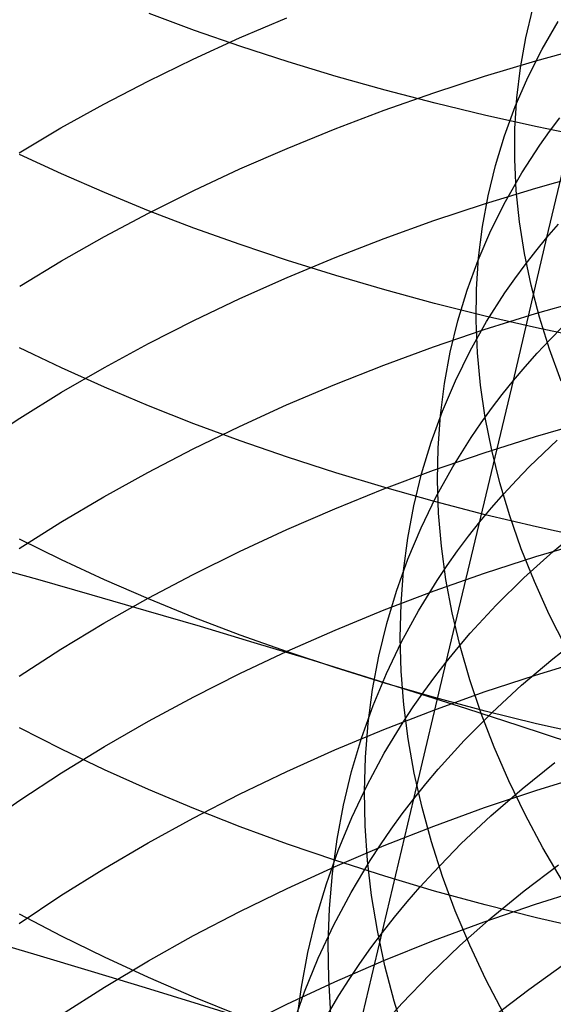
# Model space of a CAD drawing. Extents: x -383 to 1849, y -1185 to -529.
# Tile 273 of 656: x 198.07 to 202.76, y -1072.31 to -1063.67. Entities that reach past the tile are written whole.
import ezdxf

# ---------------------------------------------------------------- set-up
doc = ezdxf.new("R2010")
doc.units = 0
doc.layers.add('PREDEFINITO', color=7, linetype='CONTINUOUS')

msp = doc.modelspace()

# ---------------------------------------------------------------- linework, layer by layer
at = {"layer": 'PREDEFINITO'}
for p, q in [((202.5132, -1063.8329, 503.5644), (202.5755, -1063.5748, 503.977)), ((199.6086, -1063.7676, 663.9546), (199.2117, -1063.6206, 663.7043)), ((200.0025, -1063.8334, 634.4776), (200.4166, -1063.6565, 634.2793)), ((202.6573, -1063.9329, 506.6036), (202.7987, -1063.6903, 507.0028)), ((199.5969, -1064.0186, 634.6853), (200.0025, -1063.8334, 634.4776)), ((200.0145, -1063.9084, 664.1943), (199.6086, -1063.7676, 663.9546)), ((202.4662, -1064.0946, 503.1515), (202.5132, -1063.8329, 503.5644)), ((200.4289, -1064.0427, 664.423), (200.0145, -1063.9084, 664.1943)), ((202.6011, -1064.0349, 632.4881), (203.0563, -1063.9099, 632.3534)), ((202.5314, -1064.1808, 506.2018), (202.6573, -1063.9329, 506.6036)), ((199.2004, -1064.2121, 634.9023), (199.5969, -1064.0186, 634.6853)), ((200.8514, -1064.1706, 664.6406), (200.4289, -1064.0427, 664.423)), ((202.1515, -1064.1696, 632.6332), (202.6011, -1064.0349, 632.4881)), ((201.2815, -1064.2918, 664.8469), (200.8514, -1064.1706, 664.6406)), ((201.7081, -1064.3139, 632.7886), (202.1515, -1064.1696, 632.6332)), ((202.4345, -1064.3596, 502.7389), (202.4662, -1064.0946, 503.1515)), ((198.8134, -1064.4137, 635.1282), (199.2004, -1064.2121, 634.9023)), ((202.4211, -1064.4336, 505.7979), (202.5314, -1064.1808, 506.2018)), ((201.2714, -1064.4675, 632.954), (201.7081, -1064.3139, 632.7886)), ((201.7187, -1064.4061, 665.0415), (201.2815, -1064.2918, 664.8469)), ((202.6989, -1065.5836, 510.1861), (203.0026, -1064.303, 509.1656)), ((198.4364, -1064.623, 635.3629), (198.8134, -1064.4137, 635.1282)), ((202.1626, -1064.5135, 665.2244), (201.7187, -1064.4061, 665.0415)), ((202.3262, -1064.691, 505.3924), (202.4211, -1064.4336, 505.7979)), ((202.4178, -1064.6277, 502.3268), (202.4345, -1064.3596, 502.7389)), ((200.8418, -1064.6302, 633.1293), (201.2714, -1064.4675, 632.954)), ((202.6127, -1064.6139, 665.3951), (202.1626, -1064.5135, 665.2244)), ((202.723, -1064.6533, 508.5886), (202.8123, -1064.535, 508.7819)), ((198.0699, -1064.8401, 635.6062), (198.4364, -1064.623, 635.3629)), ((200.4199, -1064.8019, 633.3143), (200.8418, -1064.6302, 633.1293)), ((202.2467, -1064.9527, 504.9858), (202.3262, -1064.691, 505.3924)), ((202.4163, -1064.8985, 501.9158), (202.4178, -1064.6277, 502.3268)), ((203.0684, -1064.707, 665.5536), (202.6127, -1064.6139, 665.3951)), ((202.6377, -1064.7732, 508.3945), (202.723, -1064.6533, 508.5886)), ((202.4787, -1065.0173, 508.0037), (202.6377, -1064.7732, 508.3945)), ((198.4408, -1065.025, 662.2074), (198.0737, -1064.8544, 661.9295)), ((200.006, -1064.9824, 633.5087), (200.4199, -1064.8019, 633.3143)), ((202.1825, -1065.2184, 504.5784), (202.2467, -1064.9527, 504.9858)), ((202.4298, -1065.1717, 501.5063), (202.4163, -1064.8985, 501.9158)), ((198.8183, -1065.1897, 662.4755), (198.4408, -1065.025, 662.2074)), ((199.6007, -1065.1715, 633.7124), (200.006, -1064.9824, 633.5087)), ((202.3353, -1065.267, 507.6101), (202.4787, -1065.0173, 508.0037)), ((202.6011, -1065.1505, 631.5216), (203.0563, -1065.0229, 631.3895)), ((199.2059, -1065.3481, 662.7335), (198.8183, -1065.1897, 662.4755)), ((199.2045, -1065.369, 633.9252), (199.6007, -1065.1715, 633.7124)), ((202.1515, -1065.2881, 631.6641), (202.6011, -1065.1505, 631.5216)), ((202.4583, -1065.4469, 501.0989), (202.4298, -1065.1717, 501.5063)), ((201.7081, -1065.4353, 631.8166), (202.1515, -1065.2881, 631.6641)), ((202.1336, -1065.4878, 504.1708), (202.1825, -1065.2184, 504.5784)), ((202.2075, -1065.522, 507.214), (202.3353, -1065.267, 507.6101)), ((198.8177, -1065.5747, 634.1468), (199.2045, -1065.369, 633.9252)), ((199.6029, -1065.5003, 662.9813), (199.2059, -1065.3481, 662.7335)), ((201.2714, -1065.5921, 631.9789), (201.7081, -1065.4353, 631.8166)), ((202.5017, -1065.724, 500.6938), (202.4583, -1065.4469, 501.0989)), ((202.6989, -1065.5836, 510.1861), (202.8008, -1065.4665, 510.3737)), ((200.009, -1065.646, 663.2185), (199.6029, -1065.5003, 662.9813)), ((202.0952, -1065.7819, 506.8159), (202.2075, -1065.522, 507.214)), ((202.0999, -1065.7605, 503.7633), (202.1336, -1065.4878, 504.1708)), ((198.4409, -1065.7885, 634.3771), (198.8177, -1065.5747, 634.1468)), ((200.4237, -1065.7851, 663.445), (200.009, -1065.646, 663.2185)), ((200.8419, -1065.7582, 632.151), (201.2714, -1065.5921, 631.9789)), ((202.4054, -1066.8367, 511.2417), (202.6989, -1065.5836, 510.1861)), ((202.601, -1065.7024, 509.9973), (202.6989, -1065.5836, 510.1861)), ((202.56, -1066.0025, 500.2916), (202.5017, -1065.724, 500.6938)), ((202.507, -1065.8228, 509.8077), (202.601, -1065.7024, 509.9973)), ((198.0746, -1066.0101, 634.6159), (198.4409, -1065.7885, 634.3771)), ((200.4199, -1065.9335, 632.3325), (200.8419, -1065.7582, 632.151)), ((200.8465, -1065.9174, 663.6605), (200.4237, -1065.7851, 663.445)), ((201.9984, -1066.0465, 506.4163), (202.0952, -1065.7819, 506.8159)), ((202.0815, -1066.0361, 503.3565), (202.0999, -1065.7605, 503.7633)), ((202.4169, -1065.9447, 509.6171), (202.507, -1065.8228, 509.8077)), ((200.0061, -1066.1178, 632.5234), (200.4199, -1065.9335, 632.3325)), ((201.2768, -1066.0428, 663.8648), (200.8465, -1065.9174, 663.6605)), ((202.3307, -1066.0682, 509.4256), (202.4169, -1065.9447, 509.6171)), ((201.7143, -1066.1612, 664.0576), (201.2768, -1066.0428, 663.8648)), ((201.9169, -1066.3153, 506.0155), (201.9984, -1066.0465, 506.4163)), ((202.0781, -1066.3145, 502.9506), (202.0815, -1066.0361, 503.3565)), ((202.1701, -1066.3196, 509.0402), (202.3307, -1066.0682, 509.4256)), ((202.6331, -1066.2822, 499.8928), (202.56, -1066.0025, 500.2916)), ((199.6008, -1066.3109, 632.7233), (200.0061, -1066.1178, 632.5234)), ((202.1585, -1066.2725, 664.2387), (201.7143, -1066.1612, 664.0576)), ((202.5979, -1066.2503, 630.5385), (203.0534, -1066.1197, 630.4085)), ((202.148, -1066.3909, 630.6785), (202.5979, -1066.2503, 630.5385)), ((199.2045, -1066.5125, 632.9321), (199.6008, -1066.3109, 632.7233)), ((201.8508, -1066.5881, 505.6141), (201.9169, -1066.3153, 506.0155)), ((202.0251, -1066.5767, 508.652), (202.1701, -1066.3196, 509.0402)), ((202.0898, -1066.5953, 502.5464), (202.0781, -1066.3145, 502.9506)), ((202.6088, -1066.3763, 664.4079), (202.1585, -1066.2725, 664.2387)), ((202.7209, -1066.5627, 499.4978), (202.6331, -1066.2822, 499.8928)), ((201.7044, -1066.5415, 630.8285), (202.148, -1066.3909, 630.6785)), ((203.0648, -1066.4727, 664.5649), (202.6088, -1066.3763, 664.4079)), ((202.7245, -1066.48, 511.7933), (202.8384, -1066.3645, 511.9749)), ((202.6143, -1066.5972, 511.6105), (202.7245, -1066.48, 511.7933)), ((198.4403, -1066.726, 661.2159), (198.0732, -1066.5498, 660.9414)), ((198.8178, -1066.7226, 633.1497), (199.2045, -1066.5125, 632.9321)), ((201.2674, -1066.7018, 630.9881), (201.7044, -1066.5415, 630.8285)), ((201.8, -1066.8645, 505.2124), (201.8508, -1066.5881, 505.6141)), ((201.8957, -1066.8391, 508.2615), (202.0251, -1066.5767, 508.652)), ((202.1165, -1066.8781, 502.144), (202.0898, -1066.5953, 502.5464)), ((202.5079, -1066.7161, 511.4266), (202.6143, -1066.5972, 511.6105)), ((202.8235, -1066.8437, 499.107), (202.7209, -1066.5627, 499.4978)), ((198.8179, -1066.8959, 661.4808), (198.4403, -1066.726, 661.2159)), ((198.441, -1066.9408, 633.3757), (198.8178, -1066.7226, 633.1497)), ((200.8376, -1066.8716, 631.1572), (201.2674, -1066.7018, 630.9881)), ((202.4054, -1066.8367, 511.2417), (202.5079, -1066.7161, 511.4266)), ((201.7817, -1067.1064, 507.8689), (201.8957, -1066.8391, 508.2615)), ((201.815, -1069.306, 513.3961), (202.4054, -1066.8367, 511.2417)), ((202.3068, -1066.959, 511.0557), (202.4054, -1066.8367, 511.2417)), ((198.0747, -1067.1671, 633.6101), (198.441, -1066.9408, 633.3757)), ((199.2054, -1067.0595, 661.7357), (198.8179, -1066.8959, 661.4808)), ((200.4154, -1067.0508, 631.3356), (200.8376, -1066.8716, 631.1572)), ((201.7644, -1067.1442, 504.8109), (201.8, -1066.8645, 505.2124)), ((202.1581, -1067.1626, 501.7441), (202.1165, -1066.8781, 502.144)), ((202.2121, -1067.083, 510.8687), (202.3068, -1066.959, 511.0557)), ((199.6025, -1067.2165, 661.9804), (199.2054, -1067.0595, 661.7357)), ((200.0012, -1067.2391, 631.5231), (200.4154, -1067.0508, 631.3356)), ((201.6832, -1067.3784, 507.4748), (201.7817, -1067.1064, 507.8689)), ((202.1213, -1067.2085, 510.6808), (202.2121, -1067.083, 510.8687)), ((197.7193, -1067.4012, 633.8525), (198.0747, -1067.1671, 633.6101)), ((201.744, -1067.4269, 504.41), (201.7644, -1067.1442, 504.8109)), ((202.2146, -1067.4486, 501.347), (202.1581, -1067.1626, 501.7441)), ((202.5988, -1067.3275, 629.5297), (203.0543, -1067.1944, 629.4022)), ((199.5957, -1067.4364, 631.7195), (200.0012, -1067.2391, 631.5231)), ((200.0086, -1067.3669, 662.2147), (199.6025, -1067.2165, 661.9804)), ((202.0344, -1067.3357, 510.4921), (202.1213, -1067.2085, 510.6808)), ((200.4233, -1067.5104, 662.4385), (200.0086, -1067.3669, 662.2147)), ((201.8723, -1067.5944, 510.1122), (202.0344, -1067.3357, 510.4921)), ((202.149, -1067.4709, 629.6669), (202.5988, -1067.3275, 629.5297)), ((202.5471, -1067.5915, 513.034), (202.7876, -1067.3592, 513.3883)), ((199.1992, -1067.6424, 631.9246), (199.5957, -1067.4364, 631.7195)), ((201.6, -1067.6547, 507.0796), (201.6832, -1067.3784, 507.4748)), ((201.7387, -1067.7123, 504.0101), (201.744, -1067.4269, 504.41)), ((202.286, -1067.7356, 500.9532), (202.2146, -1067.4486, 501.347)), ((200.8461, -1067.647, 662.6513), (200.4233, -1067.5104, 662.4385)), ((201.7054, -1067.6244, 629.8139), (202.149, -1067.4709, 629.6669)), ((201.2685, -1067.7878, 629.9703), (201.7054, -1067.6244, 629.8139)), ((201.7258, -1067.8588, 509.7295), (201.8723, -1067.5944, 510.1122)), ((202.4324, -1067.7104, 512.855), (202.5471, -1067.5915, 513.034)), ((198.8122, -1067.857, 632.1382), (199.1992, -1067.6424, 631.9246)), ((201.2765, -1067.7765, 662.8531), (200.8461, -1067.647, 662.6513)), ((201.5322, -1067.935, 506.6837), (201.6, -1067.6547, 507.0796)), ((201.7485, -1068, 503.6118), (201.7387, -1067.7123, 504.0101)), ((202.3214, -1067.831, 512.675), (202.4324, -1067.7104, 512.855)), ((200.8387, -1067.961, 630.1361), (201.2685, -1067.7878, 629.9703)), ((201.714, -1067.8987, 663.0436), (201.2765, -1067.7765, 662.8531)), ((202.3722, -1068.0234, 500.5631), (202.286, -1067.7356, 500.9532)), ((198.4352, -1068.08, 632.3602), (198.8122, -1067.857, 632.1382)), ((201.5947, -1068.1286, 509.3443), (201.7258, -1067.8588, 509.7295)), ((202.2142, -1067.9534, 512.4939), (202.3214, -1067.831, 512.675)), ((200.4165, -1068.1436, 630.3109), (200.8387, -1067.961, 630.1361)), ((201.4797, -1068.2189, 506.2875), (201.5322, -1067.935, 506.6837)), ((202.1581, -1068.0135, 663.2225), (201.714, -1067.8987, 663.0436)), ((202.1109, -1068.0775, 512.3117), (202.2142, -1067.9534, 512.4939)), ((201.7734, -1068.2897, 503.2154), (201.7485, -1068, 503.6118)), ((202.6085, -1068.1207, 663.3896), (202.1581, -1068.0135, 663.2225)), ((202.4731, -1068.3117, 500.1772), (202.3722, -1068.0234, 500.5631)), ((198.0687, -1068.3111, 632.5903), (198.4352, -1068.08, 632.3602)), ((200.0023, -1068.3356, 630.4947), (200.4165, -1068.1436, 630.3109)), ((201.479, -1068.4035, 508.9572), (201.5947, -1068.1286, 509.3443)), ((202.0115, -1068.2033, 512.1285), (202.1109, -1068.0775, 512.3117)), ((203.0645, -1068.2202, 663.5446), (202.6085, -1068.1207, 663.3896)), ((202.7535, -1068.3356, 514.8003), (203.0239, -1068.1113, 515.1392)), ((198.4405, -1068.4087, 660.1912), (198.0734, -1068.2271, 659.9203)), ((201.4424, -1068.5061, 505.8916), (201.4797, -1068.2189, 506.2875)), ((201.916, -1068.3307, 511.9443), (202.0115, -1068.2033, 512.1285)), ((201.8132, -1068.5811, 502.8214), (201.7734, -1068.2897, 503.2154)), ((202.5887, -1068.6001, 499.796), (202.4731, -1068.3117, 500.1772)), ((202.6017, -1068.3807, 628.4959), (203.0569, -1068.2454, 628.3715)), ((198.8181, -1068.5838, 660.4527), (198.4405, -1068.4087, 660.1912)), ((199.5968, -1068.5367, 630.6871), (200.0023, -1068.3356, 630.4947)), ((201.3788, -1068.683, 508.5685), (201.479, -1068.4035, 508.9572)), ((201.8244, -1068.4598, 511.7593), (201.916, -1068.3307, 511.9443)), ((202.1521, -1068.5265, 628.63), (202.6017, -1068.3807, 628.4959)), ((202.4969, -1068.5674, 514.4562), (202.7535, -1068.3356, 514.8003)), ((197.7529, -1068.4459, 439.335), (198.2305, -1068.5796, 439.2576)), ((201.7366, -1068.5904, 511.5733), (201.8244, -1068.4598, 511.7593)), ((198.2305, -1068.5796, 439.2576), (198.7071, -1068.7153, 439.1708)), ((199.2003, -1068.7467, 630.8881), (199.5968, -1068.5367, 630.6871)), ((201.4202, -1068.7963, 505.4962), (201.4424, -1068.5061, 505.8916)), ((201.7088, -1068.6826, 628.7736), (202.1521, -1068.5265, 628.63)), ((201.8679, -1068.8739, 502.4302), (201.8132, -1068.5811, 502.8214)), ((202.2547, -1068.8065, 514.1073), (202.4969, -1068.5674, 514.4562)), ((199.2056, -1068.7523, 660.7043), (198.8181, -1068.5838, 660.4527)), ((201.5729, -1068.8562, 511.1991), (201.7366, -1068.5904, 511.5733)), ((202.7189, -1068.8883, 499.4198), (202.5887, -1068.6001, 499.796)), ((198.7071, -1068.7153, 439.1708), (199.1825, -1068.8528, 439.0744)), ((198.8133, -1068.9654, 631.0975), (199.2003, -1068.7467, 630.8881)), ((199.6027, -1068.9142, 660.9458), (199.2056, -1068.7523, 660.7043)), ((201.2721, -1068.8487, 628.9265), (201.7088, -1068.6826, 628.7736)), ((201.2939, -1068.9669, 508.1787), (201.3788, -1068.683, 508.5685)), ((201.4132, -1069.0891, 505.1019), (201.4202, -1068.7963, 505.4962)), ((202.1391, -1068.9287, 513.9311), (202.2547, -1068.8065, 514.1073)), ((199.1825, -1068.8528, 439.0744), (199.6563, -1068.9922, 438.9685)), ((200.0088, -1069.0691, 661.1772), (199.6027, -1068.9142, 660.9458)), ((200.8425, -1069.0248, 629.0885), (201.2721, -1068.8487, 628.9265)), ((201.4246, -1069.1278, 510.8221), (201.5729, -1068.8562, 511.1991)), ((201.9375, -1069.1677, 502.0422), (201.8679, -1068.8739, 502.4302)), ((202.8637, -1069.1761, 499.0492), (202.7189, -1068.8883, 499.4198)), ((198.4363, -1069.1926, 631.315), (198.8133, -1068.9654, 631.0975)), ((199.6563, -1068.9922, 438.9685), (200.1283, -1069.1332, 438.8531)), ((201.2243, -1069.2547, 507.7882), (201.2939, -1068.9669, 508.1787)), ((202.0272, -1069.0528, 513.7538), (202.1391, -1068.9287, 513.9311)), ((200.4235, -1069.217, 661.398), (200.0088, -1069.0691, 661.1772)), ((200.4206, -1069.2106, 629.2594), (200.8425, -1069.0248, 629.0885)), ((201.4213, -1069.3842, 504.709), (201.4132, -1069.0891, 505.1019)), ((201.9192, -1069.1785, 513.5755), (202.0272, -1069.0528, 513.7538)), ((202.7494, -1069.278, 516.2302), (203.0352, -1069.055, 516.5584)), ((200.1283, -1069.1332, 438.8531), (200.5982, -1069.2759, 438.7283)), ((201.2919, -1069.4048, 510.4427), (201.4246, -1069.1278, 510.8221)), ((201.815, -1069.306, 513.3961), (201.9192, -1069.1785, 513.5755)), ((202.0219, -1069.4622, 501.6579), (201.9375, -1069.1677, 502.0422)), ((198.0697, -1069.4282, 631.5404), (198.4363, -1069.1926, 631.315)), ((200.0067, -1069.4059, 629.4391), (200.4206, -1069.2106, 629.2594)), ((200.8462, -1069.3578, 661.6081), (200.4235, -1069.217, 661.398)), ((201.1699, -1069.5463, 507.3974), (201.2243, -1069.2547, 507.7882)), ((200.5982, -1069.2759, 438.7283), (201.0658, -1069.4202, 438.5941)), ((201.2766, -1069.4912, 661.8073), (200.8462, -1069.3578, 661.6081)), ((201.5309, -1070.5052, 514.5152), (201.815, -1069.306, 513.3961)), ((201.7147, -1069.4352, 513.2158), (201.815, -1069.306, 513.3961)), ((202.477, -1069.5087, 515.8967), (202.7494, -1069.278, 516.2302)), ((202.5991, -1069.4194, 627.448), (203.0546, -1069.2814, 627.326)), ((199.6014, -1069.6105, 629.6273), (200.0067, -1069.4059, 629.4391)), ((201.0658, -1069.4202, 438.5941), (201.5307, -1069.566, 438.4504)), ((201.1745, -1069.6869, 510.0613), (201.2919, -1069.4048, 510.4427)), ((201.4444, -1069.6814, 504.3181), (201.4213, -1069.3842, 504.709)), ((201.6183, -1069.5661, 513.0345), (201.7147, -1069.4352, 513.2158)), ((202.1493, -1069.5681, 627.5795), (202.5991, -1069.4194, 627.448)), ((201.7141, -1069.6172, 661.9953), (201.2766, -1069.4912, 661.8073)), ((202.1211, -1069.7571, 501.2778), (202.0219, -1069.4622, 501.6579)), ((202.2186, -1069.7469, 515.5582), (202.477, -1069.5087, 515.8967)), ((199.2051, -1069.8241, 629.8238), (199.6014, -1069.6105, 629.6273)), ((201.1308, -1069.8411, 507.0068), (201.1699, -1069.5463, 507.3974)), ((201.5258, -1069.6986, 512.8523), (201.6183, -1069.5661, 513.0345)), ((201.5307, -1069.566, 438.4504), (201.9927, -1069.7133, 438.2974)), ((201.7057, -1069.7272, 627.7202), (202.1493, -1069.5681, 627.5795)), ((202.1583, -1069.7354, 662.1719), (201.7141, -1069.6172, 661.9953)), ((201.0726, -1069.9737, 509.6784), (201.1745, -1069.6869, 510.0613)), ((201.4372, -1069.8327, 512.6693), (201.5258, -1069.6986, 512.8523)), ((201.4825, -1069.9801, 503.9295), (201.4444, -1069.6814, 504.3181)), ((201.2688, -1069.8967, 627.87), (201.7057, -1069.7272, 627.7202)), ((201.9744, -1069.9925, 515.2149), (202.2186, -1069.7469, 515.5582)), ((201.9927, -1069.7133, 438.2974), (202.4515, -1069.8618, 438.1352)), ((202.235, -1070.0521, 500.9022), (202.1211, -1069.7571, 501.2778)), ((202.6086, -1069.8459, 662.3368), (202.1583, -1069.7354, 662.1719)), ((198.8183, -1070.0467, 630.0286), (199.2051, -1069.8241, 629.8238)), ((201.1067, -1070.139, 506.6167), (201.1308, -1069.8411, 507.0068)), ((201.2717, -1070.1054, 512.3009), (201.4372, -1069.8327, 512.6693)), ((202.4515, -1069.8618, 438.1352), (202.9068, -1070.0117, 437.9637)), ((203.0647, -1069.9485, 662.4899), (202.6086, -1069.8459, 662.3368)), ((198.4405, -1070.0696, 659.1341), (198.0734, -1069.8828, 658.8667)), ((200.839, -1070.0762, 628.0287), (201.2688, -1069.8967, 627.87)), ((198.4414, -1070.2779, 630.2413), (198.8183, -1070.0467, 630.0286)), ((200.9859, -1070.2649, 509.2944), (201.0726, -1069.9737, 509.6784)), ((201.5355, -1070.2802, 503.5436), (201.4825, -1069.9801, 503.9295)), ((201.8579, -1070.118, 515.0415), (201.9744, -1069.9925, 515.2149)), ((198.8181, -1070.2498, 659.392), (198.4405, -1070.0696, 659.1341)), ((200.4169, -1070.2656, 628.1962), (200.839, -1070.0762, 628.0287)), ((201.1218, -1070.3839, 511.9299), (201.2717, -1070.1054, 512.3009)), ((201.7451, -1070.2453, 514.8671), (201.8579, -1070.118, 515.0415)), ((202.3635, -1070.3468, 500.5316), (202.235, -1070.0521, 500.9022)), ((201.0978, -1070.4394, 506.2277), (201.1067, -1070.139, 506.6167)), ((202.4808, -1070.4163, 517.3515), (202.7675, -1070.1873, 517.6739)), ((198.075, -1070.5177, 630.4618), (198.4414, -1070.2779, 630.2413)), ((199.2056, -1070.4233, 659.6402), (198.8181, -1070.2498, 659.392)), ((200.0028, -1070.4646, 628.3722), (200.4169, -1070.2656, 628.1962)), ((200.9146, -1070.56, 508.9097), (200.9859, -1070.2649, 509.2944)), ((201.6034, -1070.5812, 503.161), (201.5355, -1070.2802, 503.5436)), ((201.6361, -1070.3744, 514.6916), (201.7451, -1070.2453, 514.8671)), ((202.6008, -1070.4308, 626.3732), (203.0561, -1070.2908, 626.2542)), ((200.9873, -1070.6679, 511.5565), (201.1218, -1070.3839, 511.9299)), ((201.5309, -1070.5052, 514.5152), (201.6361, -1070.3744, 514.6916)), ((202.5067, -1070.6409, 500.1664), (202.3635, -1070.3468, 500.5316)), ((199.6027, -1070.5898, 659.8786), (199.2056, -1070.4233, 659.6402)), ((199.5973, -1070.6731, 628.5565), (200.0028, -1070.4646, 628.3722)), ((201.104, -1070.7422, 505.84), (201.0978, -1070.4394, 506.2277)), ((202.1512, -1070.5818, 626.5014), (202.6008, -1070.4308, 626.3732)), ((202.2075, -1070.6531, 517.0239), (202.4808, -1070.4163, 517.3515)), ((197.7196, -1070.7657, 630.69), (198.075, -1070.5177, 630.4618)), ((200.8585, -1070.8589, 508.5247), (200.9146, -1070.56, 508.9097)), ((200.9776, -1072.8394, 516.8228), (201.5309, -1070.5052, 514.5152)), ((201.4297, -1070.6378, 514.3377), (201.5309, -1070.5052, 514.5152)), ((200.0088, -1070.7493, 660.1068), (199.6027, -1070.5898, 659.8786)), ((201.3323, -1070.772, 514.1593), (201.4297, -1070.6378, 514.3377)), ((201.686, -1070.8829, 502.782), (201.6034, -1070.5812, 503.161)), ((201.7078, -1070.7434, 626.6387), (202.1512, -1070.5818, 626.5014)), ((201.948, -1070.8976, 516.6912), (202.2075, -1070.6531, 517.0239)), ((202.6644, -1070.9341, 499.8071), (202.5067, -1070.6409, 500.1664)), ((199.2008, -1070.8909, 628.7491), (199.5973, -1070.6731, 628.5565)), ((200.8682, -1070.957, 511.1812), (200.9873, -1070.6679, 511.5565)), ((200.4235, -1070.9015, 660.3247), (200.0088, -1070.7493, 660.1068)), ((201.1251, -1071.0469, 505.4542), (201.104, -1070.7422, 505.84)), ((201.2389, -1070.9079, 513.9801), (201.3323, -1070.772, 514.1593)), ((201.271, -1070.9155, 626.7849), (201.7078, -1070.7434, 626.6387)), ((198.8138, -1071.1177, 628.9496), (199.2008, -1070.8909, 628.7491)), ((200.8462, -1071.0464, 660.532), (200.4235, -1070.9015, 660.3247)), ((200.8176, -1071.161, 508.1399), (200.8585, -1070.8589, 508.5247)), ((201.1494, -1071.0454, 513.8), (201.2389, -1070.9079, 513.9801)), ((201.7835, -1071.1849, 502.407), (201.686, -1070.8829, 502.782)), ((201.7028, -1071.1496, 516.3538), (201.948, -1070.8976, 516.6912)), ((200.7646, -1071.2507, 510.8045), (200.8682, -1070.957, 511.1812)), ((200.8414, -1071.0978, 626.9398), (201.271, -1070.9155, 626.7849)), ((202.8365, -1071.226, 499.4541), (202.6644, -1070.9341, 499.8071)), ((201.2766, -1071.1837, 660.7286), (200.8462, -1071.0464, 660.532)), ((200.982, -1071.325, 513.4376), (201.1494, -1071.0454, 513.8)), ((201.1612, -1071.3532, 505.0707), (201.1251, -1071.0469, 505.4542)), ((202.4988, -1071.3122, 518.7969), (202.8003, -1071.085, 519.1085)), ((198.4368, -1071.3533, 629.1579), (198.8138, -1071.1177, 628.9496)), ((200.4195, -1071.2902, 627.1032), (200.8414, -1071.0978, 626.9398)), ((200.7918, -1071.4661, 507.7556), (200.8176, -1071.161, 508.1399)), ((201.5857, -1071.2784, 516.1835), (201.7028, -1071.1496, 516.3538)), ((200.6763, -1071.5489, 510.4266), (200.7646, -1071.2507, 510.8045)), ((201.7141, -1071.3133, 660.9141), (201.2766, -1071.1837, 660.7286)), ((201.8956, -1071.4868, 502.0365), (201.7835, -1071.1849, 502.407)), ((200.0056, -1071.4924, 627.275), (200.4195, -1071.2902, 627.1032)), ((200.8302, -1071.6105, 513.0725), (200.982, -1071.325, 513.4376)), ((201.4723, -1071.409, 516.012), (201.5857, -1071.2784, 516.1835)), ((202.1583, -1071.435, 661.0883), (201.7141, -1071.3133, 660.9141)), ((202.2102, -1071.5475, 518.4799), (202.4988, -1071.3122, 518.7969)), ((202.599, -1071.429, 625.2848), (203.0545, -1071.2863, 625.1683)), ((198.0703, -1071.5976, 629.3739), (198.4368, -1071.3533, 629.1579)), ((201.2123, -1071.6607, 504.69), (201.1612, -1071.3532, 505.0707)), ((201.3627, -1071.5414, 515.8396), (201.4723, -1071.409, 516.012)), ((202.1492, -1071.5827, 625.4103), (202.599, -1071.429, 625.2848)), ((198.4405, -1071.7092, 658.0448), (198.0734, -1071.5172, 657.7812)), ((199.6002, -1071.7043, 627.455), (200.0056, -1071.4924, 627.275)), ((200.7812, -1071.7739, 507.3723), (200.7918, -1071.4661, 507.7556)), ((202.0224, -1071.7884, 501.671), (201.8956, -1071.4868, 502.0365)), ((202.6086, -1071.5487, 661.251), (202.1583, -1071.435, 661.0883)), ((200.6033, -1071.851, 510.0481), (200.6763, -1071.5489, 510.4266)), ((201.257, -1071.6755, 515.6661), (201.3627, -1071.5414, 515.8396)), ((201.7056, -1071.7473, 625.5447), (202.1492, -1071.5827, 625.4103)), ((201.9351, -1071.7908, 518.1577), (202.2102, -1071.5475, 518.4799)), ((203.0647, -1071.6543, 661.4021), (202.6086, -1071.5487, 661.251)), ((200.6939, -1071.9015, 512.7051), (200.8302, -1071.6105, 513.0725)), ((201.1551, -1071.8115, 515.4916), (201.257, -1071.6755, 515.6661)), ((201.2781, -1071.9692, 504.3123), (201.2123, -1071.6607, 504.69)), ((197.7487, -1071.7325, 439.2841), (198.2252, -1071.8726, 439.2085)), ((198.818, -1071.8945, 658.2991), (198.4405, -1071.7092, 658.0448)), ((199.204, -1071.9256, 627.643), (199.6002, -1071.7043, 627.455)), ((200.7856, -1072.0839, 506.9904), (200.7812, -1071.7739, 507.3723)), ((201.2687, -1071.9225, 625.6877), (201.7056, -1071.7473, 625.5447)), ((200.5455, -1072.1568, 509.6694), (200.6033, -1071.851, 510.0481)), ((201.0572, -1071.9491, 515.3163), (201.1551, -1071.8115, 515.4916)), ((201.6738, -1072.0417, 517.8306), (201.9351, -1071.7908, 518.1577)), ((202.1639, -1072.0893, 501.3108), (202.0224, -1071.7884, 501.671)), ((198.2252, -1071.8726, 439.2085), (198.7008, -1072.0145, 439.1234)), ((198.8172, -1072.1561, 627.8388), (199.204, -1071.9256, 627.643)), ((199.2056, -1072.0728, 658.5439), (198.818, -1071.8945, 658.2991)), ((200.573, -1072.1975, 512.3359), (200.6939, -1071.9015, 512.7051)), ((200.8389, -1072.1082, 625.8393), (201.2687, -1071.9225, 625.6877)), ((200.9631, -1072.0884, 515.1401), (201.0572, -1071.9491, 515.3163)), ((198.7008, -1072.0145, 439.1234), (199.1751, -1072.1584, 439.0288)), ((201.3588, -1072.2783, 503.9382), (201.2781, -1071.9692, 504.3123)), ((202.5391, -1072.1759, 520.2538), (202.854, -1071.9511, 520.5539)), ((199.6026, -1072.244, 658.779), (199.2056, -1072.0728, 658.5439)), ((200.4167, -1072.304, 625.9992), (200.8389, -1072.1082, 625.8393)), ((200.805, -1072.3958, 506.6104), (200.7856, -1072.0839, 506.9904)), ((200.8729, -1072.2293, 514.963), (200.9631, -1072.0884, 515.1401)), ((201.4269, -1072.3003, 517.4989), (201.6738, -1072.0417, 517.8306)), ((202.3198, -1072.3892, 500.9563), (202.1639, -1072.0893, 501.3108)), ((198.4404, -1072.3956, 628.0422), (198.8172, -1072.1561, 627.8388)), ((199.1751, -1072.1584, 439.0288), (199.6479, -1072.3039, 438.9247)), ((200.4675, -1072.4983, 511.9652), (200.573, -1072.1975, 512.3359)), ((200.503, -1072.4659, 509.2908), (200.5455, -1072.1568, 509.6694)), ((202.2366, -1072.4089, 519.9481), (202.5391, -1072.1759, 520.2538)), ((200.0087, -1072.4079, 659.004), (199.6026, -1072.244, 658.779)), ((200.7042, -1072.5159, 514.6066), (200.8729, -1072.2293, 514.963)), ((201.4543, -1072.5876, 503.5681), (201.3588, -1072.2783, 503.9382)), ((199.6479, -1072.3039, 438.9247), (200.1188, -1072.4512, 438.8111)), ((200.0026, -1072.5099, 626.1672), (200.4167, -1072.304, 625.9992)), ((201.3089, -1072.4323, 517.3314), (201.4269, -1072.3003, 517.4989))]:
    msp.add_line(p, q, dxfattribs=at)

doc.saveas('drawing.dxf')
